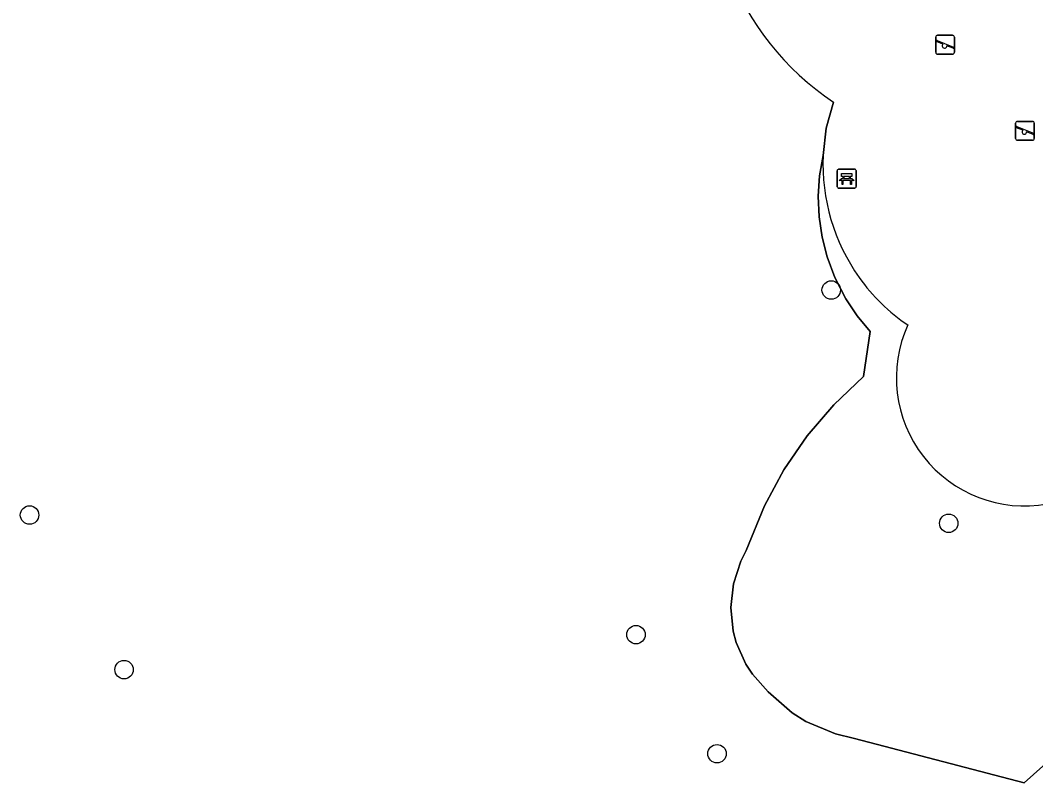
# Model space of a CAD drawing. Extents: x 160732 to 162107, y 387428 to 388479.
# Drawn here: x 160907.7 to 160961.4, y 387723.3 to 387763.6 of the extents above; entities that cross this region are included whole.
import ezdxf

# ---------------------------------------------------------------- set-up
doc = ezdxf.new("R2010")
doc.units = 0
for name, color, linetype in [('IMGEO_Bank', 7, 'Continuous'), ('IMGEO_Boom', 7, 'Continuous'), ('IMGEO_Groenvoorziening', 7, 'Continuous'), ('IMGEO_Speelvoorziening', 7, 'Continuous'), ('IMGEO_Terreindeel_zand', 7, 'Continuous')]:
    doc.layers.add(name, color=color, linetype=linetype)

msp = doc.modelspace()

# ---------------------------------------------------------------- linework, layer by layer
at = {"layer": 'IMGEO_Bank'}
for p, q in [((160950.925, 387754.814), (160950.925, 387755.655)), ((160950.925, 387755.655), (160950.925, 387754.814)), ((160951, 387755.739), (160951.841, 387755.739)), ((160951.841, 387755.739), (160951, 387755.739)), ((160951.234, 387755.245), (160951.234, 387755.351)), ((160951.278, 387755.351), (160951.278, 387755.245)), ((160951.566, 387755.357), (160951.284, 387755.357)), ((160951.284, 387755.239), (160951.566, 387755.239)), ((160951.572, 387755.245), (160951.572, 387755.351)), ((160951.616, 387755.351), (160951.616, 387755.245)), ((160951.925, 387755.664), (160951.925, 387754.823)), ((160951.925, 387754.823), (160951.925, 387755.664)), ((160951.85, 387754.739), (160951.009, 387754.739)), ((160951.009, 387754.739), (160951.85, 387754.739)), ((160951.622, 387755.137), (160951.229, 387755.137))]:
    msp.add_line(p, q, dxfattribs=at)
for points in [[(160951.172, 387755.137), (160951.03, 387755.137), (160951.142, 387755.239), (160951.228, 387755.239)], [(160951.228, 387755.357), (160951.142, 387755.357), (160951.142, 387755.518), (160951.705, 387755.518), (160951.705, 387755.357), (160951.622, 387755.357)], [(160951.622, 387755.239), (160951.705, 387755.239), (160951.817, 387755.137), (160951.678, 387755.137)], [(160951.222, 387755.13), (160951.222, 387754.923), (160951.179, 387754.923), (160951.179, 387755.13)], [(160951.672, 387755.13), (160951.672, 387754.923), (160951.628, 387754.923), (160951.628, 387755.13)]]:
    msp.add_lwpolyline(points, dxfattribs=at)
for centre, radius, start, end in [((160951.003, 387755.661), 0.0779, 92.4484, 184.2845), ((160951.003, 387755.661), 0.0779, 92.4484, 184.2845), ((160951.227, 387755.35), 0.00671, 2.8957, 87.1043), ((160951.227, 387755.246), 0.00671, 272.8957, 357.1043), ((160951.284, 387755.35), 0.00671, 92.8957, 177.1043), ((160951.284, 387755.246), 0.00671, 182.8957, 267.1043), ((160951.566, 387755.35), 0.00671, 2.8957, 87.1043), ((160951.566, 387755.246), 0.00671, 272.8957, 357.1043), ((160951.623, 387755.35), 0.00671, 92.8957, 177.1043), ((160951.623, 387755.246), 0.00671, 182.8957, 267.1043), ((160951.847, 387755.661), 0.0779, 2.4484, 94.2845), ((160951.847, 387755.661), 0.0779, 2.4484, 94.2845), ((160951.003, 387754.817), 0.0779, 182.4484, 274.2845), ((160951.003, 387754.817), 0.0779, 182.4484, 274.2845), ((160951.172, 387755.13), 0.00671, 2.8957, 87.1043), ((160951.229, 387755.13), 0.00671, 92.8957, 177.1043), ((160951.621, 387755.13), 0.00671, 2.8957, 87.1043), ((160951.678, 387755.13), 0.00671, 92.8957, 177.1043), ((160951.847, 387754.817), 0.0779, 272.4484, 4.2845), ((160951.847, 387754.817), 0.0779, 272.4484, 4.2845)]:
    msp.add_arc(centre, radius, start, end, dxfattribs=at)
at = {"layer": 'IMGEO_Boom'}
for centre in [(160950.607, 387749.343), (160908.176, 387737.433), (160956.826, 387736.995), (160940.272, 387731.099), (160913.179, 387729.247), (160944.563, 387724.796)]:
    msp.add_circle(centre, 0.489, dxfattribs=at)
at = {"layer": 'IMGEO_Groenvoorziening'}
for points in [[(160946.434, 387729.006), (160946.092, 387729.535), (160945.584, 387730.684), (160945.423, 387731.292), (160945.295, 387732.542), (160945.43, 387733.792), (160945.822, 387734.986), (160946.109, 387735.546), (160947.068, 387737.923), (160948.104, 387739.831), (160949.335, 387741.621), (160950.745, 387743.272), (160952.321, 387744.766), (160952.673, 387747.144), (160951.981, 387747.978), (160951.38, 387748.879), (160950.804, 387749.999), (160950.394, 387751.092), (160950.124, 387752.146), (160949.966, 387753.222), (160949.922, 387754.309), (160949.991, 387755.395), (160950.173, 387756.467), (160950.336, 387757.908), (160950.733, 387759.289)], [(160950.173, 387756.467), (160949.991, 387755.395), (160949.922, 387754.309), (160949.966, 387753.222), (160950.124, 387752.146), (160950.394, 387751.092), (160950.804, 387749.999), (160951.38, 387748.879), (160951.981, 387747.978), (160952.673, 387747.144), (160952.321, 387744.766), (160950.745, 387743.272), (160949.335, 387741.621), (160948.104, 387739.831), (160947.068, 387737.923), (160946.109, 387735.546), (160945.822, 387734.986), (160945.43, 387733.792), (160945.295, 387732.542), (160945.423, 387731.292), (160945.584, 387730.684), (160946.092, 387729.535), (160946.434, 387729.006), (160947.264, 387728.077), (160948.546, 387726.96), (160949.267, 387726.509), (160950.831, 387725.843), (160951.847, 387725.601), (160960.827, 387723.263), (160964.27, 387726.341)], [(160965.161, 387727.139), (160964.27, 387726.341), (160960.827, 387723.263), (160951.847, 387725.601), (160950.831, 387725.843), (160949.267, 387726.509), (160948.546, 387726.96), (160947.264, 387728.077), (160946.434, 387729.006)]]:
    msp.add_lwpolyline(points, dxfattribs=at)
for centre, radius, start, end in [((160958.872, 387771.513), 14.686, 165.5589, 236.3439), ((160960.554, 387756.027), 10.39, 177.5705, 215.4521), ((160960.224, 387755.762), 9.968, 215.3137, 236.0418), ((160960.843, 387744.7), 6.789, 155.6989, 280.1264)]:
    msp.add_arc(centre, radius, start, end, dxfattribs=at)
at = {"layer": 'IMGEO_Speelvoorziening'}
for p, q in [((160956.239, 387762.829), (160957.029, 387762.829)), ((160957.029, 387762.829), (160956.239, 387762.829)), ((160956.139, 387761.929), (160956.139, 387762.729)), ((160956.139, 387762.729), (160956.139, 387761.929)), ((160956.522, 387762.357), (160956.183, 387762.494)), ((160956.208, 387762.554), (160957.084, 387762.201)), ((160957.06, 387762.141), (160956.72, 387762.278)), ((160957.129, 387762.729), (160957.129, 387761.929)), ((160957.129, 387761.929), (160957.129, 387762.729)), ((160957.029, 387761.829), (160956.239, 387761.829)), ((160956.239, 387761.829), (160957.029, 387761.829)), ((160960.366, 387757.369), (160960.366, 387758.169)), ((160960.366, 387758.169), (160960.366, 387757.369)), ((160960.749, 387757.797), (160960.41, 387757.934)), ((160960.435, 387757.994), (160961.311, 387757.641)), ((160960.466, 387758.269), (160961.256, 387758.269)), ((160961.256, 387758.269), (160960.466, 387758.269)), ((160961.356, 387758.169), (160961.356, 387757.369)), ((160961.356, 387757.369), (160961.356, 387758.169)), ((160961.287, 387757.581), (160960.947, 387757.718)), ((160961.256, 387757.269), (160960.466, 387757.269)), ((160960.466, 387757.269), (160961.256, 387757.269))]:
    msp.add_line(p, q, dxfattribs=at)
for centre, radius, start, end in [((160956.239, 387762.729), 0.1, 90, 180), ((160956.239, 387762.729), 0.1, 90, 180), ((160957.029, 387762.729), 0.1, 0, 90), ((160957.029, 387762.729), 0.1, 360, 90), ((160956.196, 387762.524), 0.0327, 68.078, 248.078), ((160956.601, 387762.267), 0.12, 130.9928, 5.1632), ((160957.072, 387762.171), 0.0327, 248.078, 68.078), ((160956.239, 387761.929), 0.1, 180, 270), ((160956.239, 387761.929), 0.1, 180, 270), ((160957.029, 387761.929), 0.1, 270, 0), ((160957.029, 387761.929), 0.1, 270, 0), ((160960.466, 387758.169), 0.1, 90, 180), ((160960.466, 387758.169), 0.1, 90, 180), ((160960.423, 387757.964), 0.0327, 68.078, 248.078), ((160961.256, 387758.169), 0.1, 0, 90), ((160961.256, 387758.169), 0.1, 360, 90), ((160960.466, 387757.369), 0.1, 180, 270), ((160960.466, 387757.369), 0.1, 180, 270), ((160960.828, 387757.707), 0.12, 130.9928, 5.1632), ((160961.256, 387757.369), 0.1, 270, 0), ((160961.256, 387757.369), 0.1, 270, 0), ((160961.299, 387757.611), 0.0327, 248.078, 68.078)]:
    msp.add_arc(centre, radius, start, end, dxfattribs=at)
at = {"layer": 'IMGEO_Terreindeel_zand'}
msp.add_lwpolyline([(160950.733, 387759.289), (160950.336, 387757.908), (160950.173, 387756.467)], dxfattribs=at)
for centre, radius, start, end in [((160958.872, 387771.513), 14.686, 165.5589, 236.3439), ((160960.554, 387756.027), 10.39, 177.5705, 215.4521), ((160960.224, 387755.762), 9.968, 215.3137, 236.0418), ((160960.843, 387744.7), 6.789, 155.6989, 280.1264)]:
    msp.add_arc(centre, radius, start, end, dxfattribs=at)

doc.saveas('drawing.dxf')
